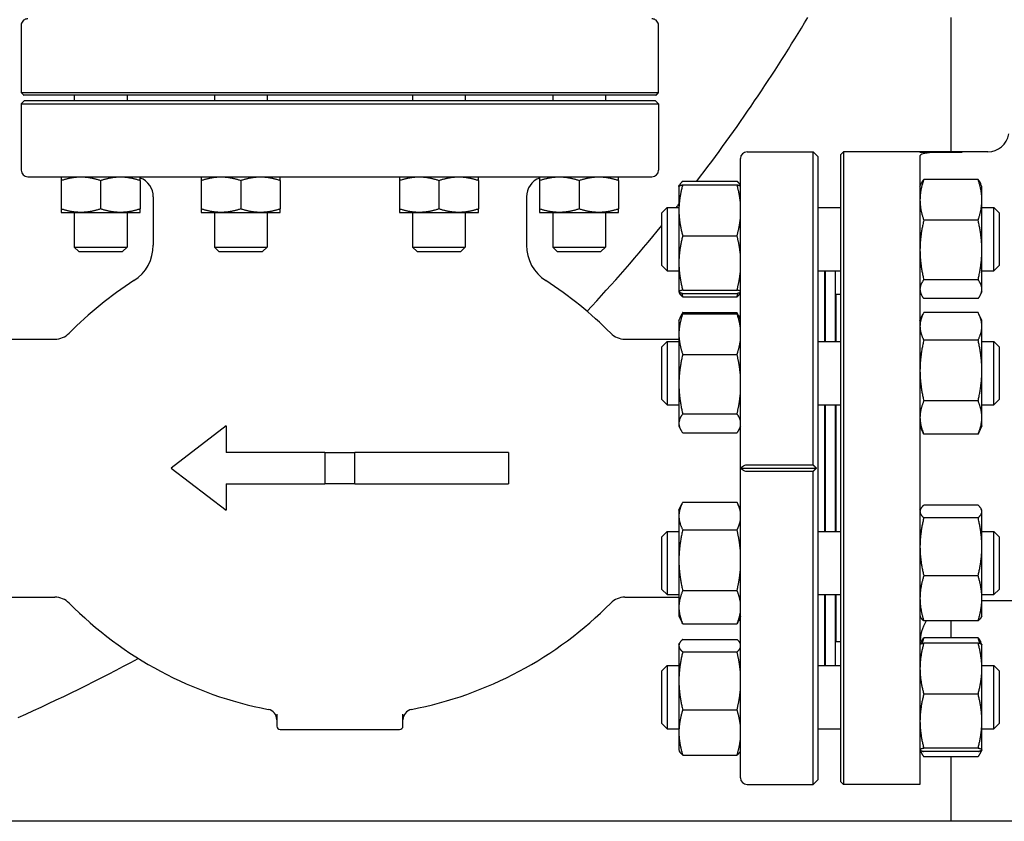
# Model space of a CAD drawing. Header units: inches. Extents: x 24 to 1128, y -58 to 748.
# Tile 560 of 656: x 935 to 947, y 289 to 299. Entities that reach past the tile are written whole.
import ezdxf

# ---------------------------------------------------------------- set-up
doc = ezdxf.new("R2010")
doc.units = ezdxf.units.IN
doc.header["$LTSCALE"] = 32
doc.header["$MEASUREMENT"] = 0
doc.layers.add('Visible (ANSI)', color=7, linetype='Continuous', lineweight=30)

msp = doc.modelspace()

# ---------------------------------------------------------------- linework, layer by layer
at = {"layer": 'Visible (ANSI)'}
for p, q in [((946.06584, 298.88867), (946.06584, 297.29617)), ((935.04151, 298.79555), (935.04151, 298.00003)), ((942.60016, 298.00003), (942.60016, 298.79555)), ((935.08068, 297.90579), (935.04131, 297.86642)), ((935.04151, 298.00003), (942.60016, 298.00003)), ((942.56911, 297.96878), (935.07257, 297.96878)), ((935.08068, 297.90579), (942.561, 297.90579)), ((935.67123, 297.96878), (935.67123, 297.90579)), ((936.29623, 297.96878), (936.29623, 297.90579)), ((937.33317, 297.96878), (937.33317, 297.90579)), ((937.95817, 297.96878), (937.95817, 297.90579)), ((939.68351, 297.96878), (939.68351, 297.90579)), ((940.30851, 297.96878), (940.30851, 297.90579)), ((941.34545, 297.96878), (941.34545, 297.90579)), ((941.97045, 297.96878), (941.97045, 297.90579)), ((942.561, 297.90579), (942.60037, 297.86642)), ((935.04131, 297.86642), (942.60037, 297.86642)), ((935.04131, 297.86642), (935.04131, 297.07902)), ((942.60037, 297.86642), (942.60037, 297.07902)), ((943.57084, 289.87491), (943.57084, 297.21743)), ((943.64958, 297.29617), (944.43304, 297.29617)), ((944.43304, 293.58534), (944.43304, 297.29617)), ((944.4921, 297.23711), (944.43304, 297.29617)), ((944.4921, 289.85522), (944.4921, 297.23711)), ((944.76334, 297.26492), (944.79459, 297.29617)), ((944.76334, 289.82742), (944.76334, 297.26492)), ((944.79459, 297.29617), (944.79459, 289.79617)), ((945.70084, 297.29617), (944.79459, 297.29617)), ((946.50584, 297.29617), (945.70084, 297.29617)), ((945.70084, 297.29617), (945.70084, 297.29484)), ((945.70084, 297.29484), (946.20084, 297.29484)), ((945.70084, 297.24786), (945.70084, 289.79617)), ((935.12005, 297.00028), (942.52163, 297.00028)), ((935.51498, 296.95841), (935.51498, 296.62027)), ((935.98373, 296.95841), (935.98373, 296.62027)), ((936.45248, 296.95841), (936.45248, 296.62027)), ((937.17692, 296.95841), (937.17692, 296.62027)), ((937.64567, 296.95841), (937.64567, 296.62027)), ((938.11442, 296.95841), (938.11442, 296.62027)), ((939.52726, 296.95841), (939.52726, 296.62027)), ((939.99601, 296.95841), (939.99601, 296.62027)), ((940.46476, 296.95841), (940.46476, 296.62027)), ((941.1892, 296.95841), (941.1892, 296.62027)), ((941.65795, 296.95841), (941.65795, 296.62027)), ((942.1267, 296.95841), (942.1267, 296.62027)), ((946.38975, 296.96824), (945.74592, 296.96824)), ((942.84184, 296.88738), (942.84226, 296.88828)), ((942.84184, 296.88738), (942.84184, 296.60349)), ((942.84226, 296.88828), (942.84826, 296.90115)), ((942.88692, 296.94844), (943.53075, 296.94844)), ((942.88692, 296.90585), (943.53075, 296.90585)), ((943.57084, 296.8981), (943.56941, 296.90115)), ((945.70084, 296.88738), (945.7158, 296.91946)), ((946.43484, 296.88738), (946.41988, 296.91946)), ((946.43484, 296.72669), (946.43484, 296.88738)), ((936.60824, 296.76406), (936.60824, 296.19032)), ((941.03344, 296.76406), (941.03344, 296.19032)), ((946.43484, 296.13222), (946.43484, 296.72669)), ((942.63834, 296.57488), (942.70084, 296.63738)), ((942.70084, 296.63738), (942.70084, 295.88738)), ((942.70084, 296.63738), (942.84184, 296.63738)), ((942.84184, 296.60349), (942.84184, 295.97939)), ((944.4921, 296.63738), (944.76334, 296.63738)), ((946.43484, 296.63738), (946.57584, 296.63738)), ((946.57584, 295.88738), (946.57584, 296.63738)), ((946.63834, 296.57488), (946.57584, 296.63738)), ((935.51498, 296.5784), (935.74935, 296.5784)), ((935.67123, 296.5784), (935.67123, 296.16839)), ((935.74935, 296.5784), (936.2181, 296.5784)), ((936.2181, 296.5784), (936.45248, 296.5784)), ((936.29623, 296.5784), (936.29623, 296.16839)), ((937.17692, 296.5784), (937.41129, 296.5784)), ((937.33317, 296.5784), (937.33317, 296.16839)), ((937.41129, 296.5784), (937.88004, 296.5784)), ((937.88004, 296.5784), (938.11442, 296.5784)), ((937.95817, 296.5784), (937.95817, 296.16839)), ((939.52726, 296.5784), (939.76163, 296.5784)), ((939.68351, 296.5784), (939.68351, 296.16839)), ((939.76163, 296.5784), (940.23038, 296.5784)), ((940.23038, 296.5784), (940.46476, 296.5784)), ((940.30851, 296.5784), (940.30851, 296.16839)), ((941.1892, 296.5784), (941.42357, 296.5784)), ((941.34545, 296.5784), (941.34545, 296.16839)), ((941.42357, 296.5784), (941.89232, 296.5784)), ((941.89232, 296.5784), (942.1267, 296.5784)), ((941.97045, 296.5784), (941.97045, 296.16839)), ((942.63834, 295.94988), (942.63834, 296.57488)), ((946.63834, 296.57488), (946.63834, 295.94988)), ((946.38975, 296.48515), (945.74592, 296.48515)), ((942.88692, 296.30113), (943.53075, 296.30113)), ((935.67123, 296.16839), (936.29623, 296.16839)), ((935.72533, 296.11429), (935.67123, 296.16839)), ((936.24213, 296.11429), (936.29623, 296.16839)), ((937.33317, 296.16839), (937.95817, 296.16839)), ((937.38727, 296.11429), (937.33317, 296.16839)), ((937.90407, 296.11429), (937.95817, 296.16839)), ((939.68351, 296.16839), (940.30851, 296.16839)), ((939.73761, 296.11429), (939.68351, 296.16839)), ((940.25441, 296.11429), (940.30851, 296.16839)), ((941.34545, 296.16839), (941.97045, 296.16839)), ((941.39955, 296.11429), (941.34545, 296.16839)), ((941.91635, 296.11429), (941.97045, 296.16839)), ((935.72533, 296.11429), (936.24213, 296.11429)), ((937.38727, 296.11429), (937.90407, 296.11429)), ((939.73761, 296.11429), (940.25441, 296.11429)), ((941.39955, 296.11429), (941.91635, 296.11429)), ((946.43484, 295.6679), (946.43484, 296.13222)), ((942.63834, 295.94988), (942.70084, 295.88738)), ((942.84184, 295.97939), (942.84184, 295.63828)), ((946.63834, 295.94988), (946.57584, 295.88738)), ((942.70084, 295.88738), (942.84184, 295.88738)), ((944.4921, 295.88738), (944.76334, 295.88738)), ((944.57084, 295.04626), (944.57084, 295.88738)), ((944.57584, 295.88738), (944.57584, 295.04626)), ((944.69584, 295.88738), (944.69584, 295.04626)), ((946.43484, 295.88738), (946.57584, 295.88738)), ((946.38975, 295.77928), (945.74592, 295.77928)), ((942.84184, 295.63828), (942.84184, 295.63738)), ((942.84184, 295.63738), (942.84226, 295.63647)), ((942.84226, 295.63647), (942.84826, 295.6236)), ((942.88692, 295.65765), (943.53075, 295.65765)), ((942.88692, 295.6189), (943.53075, 295.6189)), ((942.88692, 295.57631), (943.53075, 295.57631)), ((943.57084, 295.62665), (943.56941, 295.6236)), ((944.70084, 295.60617), (944.70084, 295.04626)), ((944.76334, 295.60617), (944.70084, 295.60617)), ((945.70084, 295.63738), (945.7158, 295.60529)), ((946.38975, 295.55651), (945.74592, 295.55651)), ((946.43484, 295.63738), (946.41988, 295.60529)), ((946.43484, 295.63738), (946.43484, 295.6679)), ((944.57584, 295.48617), (944.57084, 295.48617)), ((944.70084, 295.48617), (944.69584, 295.48617)), ((942.84184, 295.29626), (942.85697, 295.32871)), ((942.85697, 295.32871), (942.87726, 295.37223)), ((942.88692, 295.39191), (943.53075, 295.39191)), ((942.88692, 295.37738), (943.53075, 295.37738)), ((943.5607, 295.32871), (943.54041, 295.37223)), ((943.57084, 295.30698), (943.5607, 295.32871)), ((945.70084, 295.29626), (945.73655, 295.37284)), ((946.38975, 295.39197), (945.74592, 295.39197)), ((946.43484, 295.29626), (946.39913, 295.37284)), ((942.84184, 295.29626), (942.84184, 295.13629)), ((946.43484, 295.22804), (946.43484, 295.29626)), ((946.43484, 294.70375), (946.43484, 295.22804)), ((942.84184, 295.13629), (942.84184, 294.54215)), ((934.80484, 295.0757), (935.4412, 295.0757)), ((942.20047, 295.0757), (942.84184, 295.0757)), ((942.63834, 294.98376), (942.70084, 295.04626)), ((942.63834, 294.35876), (942.63834, 294.98376)), ((942.70084, 295.04626), (942.70084, 294.29626)), ((942.70084, 295.04626), (942.84184, 295.04626)), ((944.4921, 295.04626), (944.76334, 295.04626)), ((946.38975, 295.0641), (945.74592, 295.0641)), ((946.43484, 295.04626), (946.57584, 295.04626)), ((946.57584, 294.29626), (946.57584, 295.04626)), ((946.63834, 294.98376), (946.57584, 295.04626)), ((946.63834, 294.98376), (946.63834, 294.35876)), ((942.88692, 294.89521), (943.53075, 294.89521)), ((946.43484, 294.14697), (946.43484, 294.70375)), ((942.84184, 294.54215), (942.84184, 294.07711)), ((942.63834, 294.35876), (942.70084, 294.29626)), ((942.70084, 294.29626), (942.84184, 294.29626)), ((944.4921, 294.29626), (944.76334, 294.29626)), ((944.57084, 292.79608), (944.57084, 294.29626)), ((944.57584, 294.29626), (944.57584, 292.79608)), ((944.69584, 294.29626), (944.69584, 292.79608)), ((944.70084, 294.29626), (944.70084, 292.79608)), ((946.38975, 294.34339), (945.74592, 294.34339)), ((946.43484, 294.29626), (946.57584, 294.29626)), ((946.63834, 294.35876), (946.57584, 294.29626)), ((942.88692, 294.18908), (943.53075, 294.18908)), ((937.47245, 294.04617), (936.82084, 293.54617)), ((937.47245, 294.04617), (937.47245, 293.73367)), ((942.84184, 294.07711), (942.84184, 294.04626)), ((942.84184, 294.04626), (942.85697, 294.0138)), ((943.57084, 294.03554), (943.5607, 294.0138)), ((945.70084, 294.04626), (945.73655, 293.96968)), ((946.43484, 294.04626), (946.39913, 293.96968)), ((946.43484, 294.04626), (946.43484, 294.14697)), ((942.88692, 293.96514), (943.53075, 293.96514)), ((946.38975, 293.95055), (945.74592, 293.95055)), ((938.64327, 293.73367), (937.47245, 293.73367)), ((938.64327, 293.73367), (938.64327, 293.35867)), ((938.64327, 293.73367), (938.99841, 293.73367)), ((940.82084, 293.73367), (938.99841, 293.73367)), ((938.99841, 293.35867), (938.99841, 293.73367)), ((940.82084, 293.73367), (940.82084, 293.35867)), ((943.64958, 293.58534), (944.43304, 293.58534)), ((936.82084, 293.54617), (937.47245, 293.04617)), ((943.58139, 293.54617), (944.47241, 293.54617)), ((944.43304, 293.507), (943.64958, 293.507)), ((944.43304, 289.79617), (944.43304, 293.507)), ((937.47245, 293.35867), (937.47245, 293.04617)), ((937.47245, 293.35867), (938.64327, 293.35867)), ((938.99841, 293.35867), (938.64327, 293.35867)), ((938.99841, 293.35867), (940.82084, 293.35867)), ((942.84184, 293.04608), (942.87726, 293.12205)), ((942.88692, 293.14173), (943.53075, 293.14173)), ((943.57084, 293.0568), (943.54041, 293.12205)), ((946.38975, 293.10752), (945.74592, 293.10752)), ((942.84184, 293.04608), (942.84184, 292.97834)), ((945.70084, 293.04608), (945.70737, 293.06009)), ((946.43484, 293.04608), (946.42831, 293.06009)), ((946.43484, 293.03238), (946.43484, 293.04608)), ((946.43484, 292.61401), (946.43484, 293.03238)), ((942.84184, 292.97834), (942.84184, 292.45464)), ((946.38975, 292.95723), (945.74592, 292.95723)), ((942.63834, 292.73358), (942.70084, 292.79608)), ((942.70084, 292.79608), (942.70084, 292.04608)), ((942.70084, 292.79608), (942.84184, 292.79608)), ((942.88692, 292.81496), (943.53075, 292.81496)), ((944.4921, 292.79608), (944.76334, 292.79608)), ((946.43484, 292.79608), (946.57584, 292.79608)), ((946.57584, 292.04608), (946.57584, 292.79608)), ((946.63834, 292.73358), (946.57584, 292.79608)), ((942.63834, 292.10858), (942.63834, 292.73358)), ((946.63834, 292.73358), (946.63834, 292.10858)), ((946.43484, 292.00271), (946.43484, 292.61401)), ((942.84184, 292.45464), (942.84184, 291.89737)), ((946.38975, 292.27078), (945.74592, 292.27078)), ((942.63834, 292.10858), (942.70084, 292.04608)), ((942.88692, 292.09432), (943.53075, 292.09432)), ((946.63834, 292.10858), (946.57584, 292.04608)), ((934.80484, 292.01664), (935.4412, 292.01664)), ((942.20047, 292.01664), (942.84184, 292.01664)), ((942.70084, 292.04608), (942.84184, 292.04608)), ((944.4921, 292.04608), (944.76334, 292.04608)), ((944.57084, 291.20496), (944.57084, 292.04608)), ((944.57584, 292.04608), (944.57584, 291.20496)), ((944.69584, 292.04608), (944.69584, 291.20496)), ((944.70084, 292.04608), (944.70084, 291.48617)), ((946.43484, 292.04608), (946.57584, 292.04608)), ((946.43484, 291.79608), (946.43484, 292.00271)), ((947.567, 291.97137), (946.43484, 291.97137)), ((942.84184, 291.89737), (942.84184, 291.79608)), ((942.84184, 291.79608), (942.87726, 291.72011)), ((942.88692, 291.70043), (943.53075, 291.70043)), ((943.57084, 291.78536), (943.54041, 291.72011)), ((945.70084, 291.79608), (945.70737, 291.78207)), ((946.38975, 291.73464), (945.74592, 291.73464)), ((946.06584, 291.73464), (946.06584, 291.53583)), ((946.43484, 291.79608), (946.42831, 291.78207)), ((944.57584, 291.60617), (944.57084, 291.60617)), ((944.70084, 291.60617), (944.69584, 291.60617)), ((942.84184, 291.45496), (942.84826, 291.46874)), ((942.88692, 291.51603), (943.53075, 291.51603)), ((943.57084, 291.46569), (943.56941, 291.46874)), ((944.76334, 291.48617), (944.70084, 291.48617)), ((945.70123, 291.45581), (945.7158, 291.48705)), ((946.38975, 291.53583), (945.74592, 291.53583)), ((946.38975, 291.47288), (945.74592, 291.47288)), ((946.43444, 291.45581), (946.41988, 291.48705)), ((942.84184, 291.45496), (942.84184, 291.44148)), ((942.84184, 291.44148), (942.84184, 291.02391)), ((942.88692, 291.36694), (943.53075, 291.36694)), ((945.70084, 291.45496), (945.70123, 291.45581)), ((946.43484, 291.45496), (946.43444, 291.45581)), ((946.43484, 291.17018), (946.43484, 291.45496)), ((942.63834, 291.14246), (942.70084, 291.20496)), ((942.63834, 290.51746), (942.63834, 291.14246)), ((942.70084, 291.20496), (942.70084, 290.45496)), ((942.70084, 291.20496), (942.84184, 291.20496)), ((944.4921, 291.20496), (944.76334, 291.20496)), ((946.43484, 291.20496), (946.57584, 291.20496)), ((946.43484, 290.54602), (946.43484, 291.17018)), ((946.57584, 290.45496), (946.57584, 291.20496)), ((946.63834, 291.14246), (946.57584, 291.20496)), ((946.63834, 291.14246), (946.63834, 290.51746)), ((942.84184, 291.02391), (942.84184, 290.41239)), ((946.38975, 290.86748), (945.74592, 290.86748)), ((942.88692, 290.68088), (943.53075, 290.68088)), ((938.07281, 290.62887), (938.07281, 290.48711)), ((939.56887, 290.48711), (939.56887, 290.62887)), ((946.43484, 290.20581), (946.43484, 290.54602)), ((938.11218, 290.44774), (939.5295, 290.44774)), ((942.63834, 290.51746), (942.70084, 290.45496)), ((942.70084, 290.45496), (942.84184, 290.45496)), ((944.4921, 290.45496), (944.76334, 290.45496)), ((946.43484, 290.45496), (946.57584, 290.45496)), ((946.63834, 290.51746), (946.57584, 290.45496)), ((942.84184, 290.41239), (942.84184, 290.20496)), ((942.84184, 290.20496), (942.84826, 290.19118)), ((943.57084, 290.19424), (943.56941, 290.19118)), ((945.70084, 290.20496), (945.70123, 290.20412)), ((945.70123, 290.20412), (945.7158, 290.17287)), ((946.38975, 290.22457), (945.74592, 290.22457)), ((946.38975, 290.18705), (945.74592, 290.18705)), ((946.43444, 290.20412), (946.41988, 290.17287)), ((946.43484, 290.20496), (946.43444, 290.20412)), ((946.43484, 290.20496), (946.43484, 290.20581)), ((942.88692, 290.1439), (943.53075, 290.1439)), ((946.38975, 290.1241), (945.74592, 290.1241)), ((946.06584, 290.1241), (946.06584, 289.35867)), ((944.4921, 289.85522), (944.43304, 289.79617)), ((943.64958, 289.79617), (944.43304, 289.79617)), ((944.76334, 289.82742), (944.79459, 289.79617)), ((945.70084, 289.79617), (944.79459, 289.79617)), ((982.73584, 289.35867), (905.73584, 289.35867))]:
    msp.add_line(p, q, dxfattribs=at)
for centre, radius, start, end in [((935.12005, 298.79555), 0.07874, 90, 119.999999), ((942.52163, 298.79555), 0.07874, 60.000001, 90), ((926.56584, 309.54617), 20.75, 322.618477, 329.095112), ((946.50584, 297.54617), 0.25, 270, 351.395888), ((943.64958, 297.21743), 0.07874, 90, 180), ((935.12005, 297.07902), 0.07874, 180, 270), ((942.52163, 297.07902), 0.07874, 270, 0), ((936.37202, 296.76406), 0.23622, 0, 70.086095), ((941.26966, 296.76406), 0.23622, 109.913905, 180), ((926.56584, 309.54617), 20.75, 321.529577, 321.663884), ((926.56584, 309.54617), 20.75, 317.043808, 320.766817), ((936.10824, 296.19032), 0.5, 302.739227, 0), ((941.53344, 296.19032), 0.5, 180, 237.260773), ((938.82084, 291.97137), 4.51575, 122.739227, 135.333209), ((938.82084, 291.97137), 4.51575, 44.666791, 57.260773), ((943.25588, 295.39066), 0.31496, 347.56371, 0), ((935.4412, 295.31192), 0.23622, 270, 315.333209), ((942.20047, 295.31192), 0.23622, 224.666791, 270), ((935.4412, 291.78042), 0.23622, 44.666791, 90), ((938.82084, 295.12097), 4.51575, 224.666791, 259.156735), ((938.82084, 295.12097), 4.51575, 280.843266, 315.333209), ((942.20047, 291.78042), 0.23622, 90, 135.333209), ((943.25588, 291.70168), 0.31496, 0, 12.43629), ((946.20084, 291.47137), 0.5, 148.22811, 180), ((926.56584, 309.54617), 20.75, 294.000649, 298.38236), ((937.94781, 290.56308), 0.125, 0, 79.156735), ((939.69387, 290.56308), 0.125, 100.843266, 180), ((938.11218, 290.48711), 0.03937, 180, 270), ((939.5295, 290.48711), 0.03937, 270, 0), ((943.64958, 289.87491), 0.07874, 180, 270)]:
    msp.add_arc(centre, radius, start, end, dxfattribs=at)
for points, knots in [([(935.08068, 298.86375), (935.07361, 298.85966), (935.06639, 298.85378), (935.05511, 298.8408), (935.04936, 298.83136), (935.04332, 298.81432), (935.04151, 298.80423), (935.04151, 298.79555)], [-0.222833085, -0.222833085, -0.222833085, -0.222833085, -0.145224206, -0.145224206, -0.066111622, -0.066111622, 0, 0, 0, 0]), ([(942.60016, 298.79555), (942.60016, 298.80423), (942.59836, 298.81432), (942.59231, 298.83136), (942.58657, 298.8408), (942.57529, 298.85378), (942.56807, 298.85966), (942.561, 298.86375)], [0, 0, 0, 0, 0.066111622, 0.066111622, 0.145224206, 0.145224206, 0.222833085, 0.222833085, 0.222833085, 0.222833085]), ([(946.20084, 297.29484), (946.13807, 297.29484), (946.07112, 297.29457), (945.94798, 297.29269), (945.89179, 297.29099), (945.80278, 297.28514), (945.76421, 297.28056), (945.71324, 297.26702), (945.70084, 297.25797), (945.70084, 297.24786)], [0, 0, 0, 0, 0.47828384, 0.47828384, 0.95656768, 0.95656768, 1.43809122, 1.43809122, 1.91961477, 1.91961477, 1.91961477, 1.91961477]), ([(943.58139, 293.54617), (943.58547, 293.55324), (943.59135, 293.56046), (943.60433, 293.57174), (943.61377, 293.57749), (943.63081, 293.58353), (943.6409, 293.58534), (943.64958, 293.58534)], [-0.222829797, -0.222829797, -0.222829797, -0.222829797, -0.145221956, -0.145221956, -0.066112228, -0.066112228, 0, 0, 0, 0]), ([(943.64958, 293.507), (943.6409, 293.507), (943.63081, 293.50881), (943.61377, 293.51485), (943.60433, 293.5206), (943.59135, 293.53188), (943.58547, 293.53909), (943.58139, 293.54617)], [0, 0, 0, 0, 0.066112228, 0.066112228, 0.145221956, 0.145221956, 0.222829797, 0.222829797, 0.222829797, 0.222829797])]:
    msp.add_open_spline(points, degree=3, knots=knots, dxfattribs=at)
for points, weights in [([(935.04151, 298.00003), (935.05711, 297.98428), (935.07257, 297.96878)], [1.00077713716, 1.00040551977, 1]), ([(942.56911, 297.96878), (942.58457, 297.98428), (942.60016, 298.00003)], [1, 1.00040551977, 1.00077713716]), ([(935.51498, 297.00028), (935.51498, 297.00028), (935.51498, 296.95841)], [1, 1.04314139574, 1.01001874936]), ([(935.51498, 296.95841), (935.64058, 297.00028), (935.74935, 297.00028)], [1.01001874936, 1.04314139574, 1]), ([(935.74935, 297.00028), (935.85813, 297.00028), (935.98373, 296.95841)], [1, 1.04314139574, 1.01001874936]), ([(935.98373, 296.95841), (936.10933, 297.00028), (936.2181, 297.00028)], [1.01001874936, 1.04314139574, 1]), ([(936.2181, 297.00028), (936.32688, 297.00028), (936.45248, 296.95841)], [1, 1.04314139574, 1.01001874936]), ([(936.45248, 296.95841), (936.45248, 297.00028), (936.45248, 297.00028)], [1.01001874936, 1.04314139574, 1]), ([(937.17692, 297.00028), (937.17692, 297.00028), (937.17692, 296.95841)], [1, 1.04314139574, 1.01001874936]), ([(937.17692, 296.95841), (937.30252, 297.00028), (937.41129, 297.00028)], [1.01001874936, 1.04314139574, 1]), ([(937.41129, 297.00028), (937.52007, 297.00028), (937.64567, 296.95841)], [1, 1.04314139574, 1.01001874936]), ([(937.64567, 296.95841), (937.77127, 297.00028), (937.88004, 297.00028)], [1.01001874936, 1.04314139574, 1]), ([(937.88004, 297.00028), (937.98882, 297.00028), (938.11442, 296.95841)], [1, 1.04314139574, 1.01001874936]), ([(938.11442, 296.95841), (938.11442, 297.00028), (938.11442, 297.00028)], [1.01001874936, 1.04314139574, 1]), ([(939.52726, 297.00028), (939.52726, 297.00028), (939.52726, 296.95841)], [1, 1.04314139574, 1.01001874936]), ([(939.52726, 296.95841), (939.65286, 297.00028), (939.76163, 297.00028)], [1.01001874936, 1.04314139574, 1]), ([(939.76163, 297.00028), (939.87041, 297.00028), (939.99601, 296.95841)], [1, 1.04314139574, 1.01001874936]), ([(939.99601, 296.95841), (940.12161, 297.00028), (940.23038, 297.00028)], [1.01001874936, 1.04314139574, 1]), ([(940.23038, 297.00028), (940.33916, 297.00028), (940.46476, 296.95841)], [1, 1.04314139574, 1.01001874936]), ([(940.46476, 296.95841), (940.46476, 297.00028), (940.46476, 297.00028)], [1.01001874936, 1.04314139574, 1]), ([(941.1892, 297.00028), (941.1892, 297.00028), (941.1892, 296.95841)], [1, 1.04314139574, 1.01001874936]), ([(941.1892, 296.95841), (941.3148, 297.00028), (941.42357, 297.00028)], [1.01001874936, 1.04314139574, 1]), ([(941.42357, 297.00028), (941.53235, 297.00028), (941.65795, 296.95841)], [1, 1.04314139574, 1.01001874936]), ([(941.65795, 296.95841), (941.78355, 297.00028), (941.89232, 297.00028)], [1.01001874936, 1.04314139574, 1]), ([(941.89232, 297.00028), (942.0011, 297.00028), (942.1267, 296.95841)], [1, 1.04314139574, 1.01001874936]), ([(942.1267, 296.95841), (942.1267, 297.00028), (942.1267, 297.00028)], [1.01001874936, 1.04314139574, 1]), ([(945.74592, 296.96824), (945.70084, 296.8388), (945.70084, 296.72669)], [1, 1.0379548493, 1]), ([(945.7158, 296.91946), (945.72664, 296.94271), (945.74592, 296.96824)], [1.01847461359, 1.01588840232, 1]), ([(946.43484, 296.72669), (946.43484, 296.8388), (946.38975, 296.96824)], [1, 1.0379548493, 1]), ([(946.38975, 296.96824), (946.40904, 296.94271), (946.41988, 296.91946)], [1, 1.01588840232, 1.01847461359]), ([(942.88692, 296.90585), (942.84184, 296.74381), (942.84184, 296.60349)], [1, 1.0379548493, 1]), ([(942.84226, 296.88828), (942.84606, 296.89644), (942.88692, 296.90585)], [1.00664623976, 1.03427494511, 1]), ([(942.88692, 296.94844), (942.85226, 296.91772), (942.84435, 296.89089)], [1, 1.02892942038, 1.01375847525]), ([(943.57084, 296.89791), (943.56107, 296.92158), (943.53075, 296.94844)], [1.01693131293, 1.02520879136, 1]), ([(943.57084, 296.70091), (943.56107, 296.79689), (943.53075, 296.90585)], [1.01693131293, 1.02520879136, 1]), ([(943.53075, 296.90585), (943.56107, 296.89887), (943.57084, 296.89272)], [1, 1.02520879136, 1.01693131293]), ([(945.70084, 296.72669), (945.70084, 296.61459), (945.74592, 296.48515)], [1, 1.0379548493, 1]), ([(946.38975, 296.48515), (946.43484, 296.61459), (946.43484, 296.72669)], [1, 1.0379548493, 1]), ([(935.51498, 296.62027), (935.51498, 296.5784), (935.51498, 296.5784)], [1.01001874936, 1.04314139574, 1]), ([(935.74935, 296.5784), (935.64058, 296.5784), (935.51498, 296.62027)], [1, 1.04314139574, 1.01001874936]), ([(935.98373, 296.62027), (935.85813, 296.5784), (935.74935, 296.5784)], [1.01001874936, 1.04314139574, 1]), ([(936.2181, 296.5784), (936.10933, 296.5784), (935.98373, 296.62027)], [1, 1.04314139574, 1.01001874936]), ([(936.45248, 296.62027), (936.32688, 296.5784), (936.2181, 296.5784)], [1.01001874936, 1.04314139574, 1]), ([(936.45248, 296.5784), (936.45248, 296.5784), (936.45248, 296.62027)], [1, 1.04314139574, 1.01001874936]), ([(937.17692, 296.62027), (937.17692, 296.5784), (937.17692, 296.5784)], [1.01001874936, 1.04314139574, 1]), ([(937.41129, 296.5784), (937.30252, 296.5784), (937.17692, 296.62027)], [1, 1.04314139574, 1.01001874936]), ([(937.64567, 296.62027), (937.52007, 296.5784), (937.41129, 296.5784)], [1.01001874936, 1.04314139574, 1]), ([(937.88004, 296.5784), (937.77127, 296.5784), (937.64567, 296.62027)], [1, 1.04314139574, 1.01001874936]), ([(938.11442, 296.62027), (937.98882, 296.5784), (937.88004, 296.5784)], [1.01001874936, 1.04314139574, 1]), ([(938.11442, 296.5784), (938.11442, 296.5784), (938.11442, 296.62027)], [1, 1.04314139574, 1.01001874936]), ([(939.52726, 296.62027), (939.52726, 296.5784), (939.52726, 296.5784)], [1.01001874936, 1.04314139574, 1]), ([(939.76163, 296.5784), (939.65286, 296.5784), (939.52726, 296.62027)], [1, 1.04314139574, 1.01001874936]), ([(939.99601, 296.62027), (939.87041, 296.5784), (939.76163, 296.5784)], [1.01001874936, 1.04314139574, 1]), ([(940.23038, 296.5784), (940.12161, 296.5784), (939.99601, 296.62027)], [1, 1.04314139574, 1.01001874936]), ([(940.46476, 296.62027), (940.33916, 296.5784), (940.23038, 296.5784)], [1.01001874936, 1.04314139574, 1]), ([(940.46476, 296.5784), (940.46476, 296.5784), (940.46476, 296.62027)], [1, 1.04314139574, 1.01001874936]), ([(941.1892, 296.62027), (941.1892, 296.5784), (941.1892, 296.5784)], [1.01001874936, 1.04314139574, 1]), ([(941.42357, 296.5784), (941.3148, 296.5784), (941.1892, 296.62027)], [1, 1.04314139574, 1.01001874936]), ([(941.65795, 296.62027), (941.53235, 296.5784), (941.42357, 296.5784)], [1.01001874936, 1.04314139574, 1]), ([(941.89232, 296.5784), (941.78355, 296.5784), (941.65795, 296.62027)], [1, 1.04314139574, 1.01001874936]), ([(942.1267, 296.62027), (942.0011, 296.5784), (941.89232, 296.5784)], [1.01001874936, 1.04314139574, 1]), ([(942.1267, 296.5784), (942.1267, 296.5784), (942.1267, 296.62027)], [1, 1.04314139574, 1.01001874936]), ([(942.84184, 296.60349), (942.84184, 296.46316), (942.88692, 296.30113)], [1, 1.0379548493, 1]), ([(943.53075, 296.30113), (943.56107, 296.41008), (943.57084, 296.50606)], [1, 1.02520879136, 1.01693131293]), ([(945.74592, 296.48515), (945.70084, 296.29601), (945.70084, 296.13222)], [1, 1.0379548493, 1]), ([(946.43484, 296.13222), (946.43484, 296.29601), (946.38975, 296.48515)], [1, 1.0379548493, 1]), ([(942.88692, 296.30113), (942.84184, 296.12871), (942.84184, 295.97939)], [1, 1.0379548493, 1]), ([(943.57084, 296.08306), (943.56107, 296.18519), (943.53075, 296.30113)], [1.01693131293, 1.02520879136, 1]), ([(945.70084, 296.13222), (945.70084, 295.96842), (945.74592, 295.77928)], [1, 1.0379548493, 1]), ([(946.38975, 295.77928), (946.43484, 295.96842), (946.43484, 296.13222)], [1, 1.0379548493, 1]), ([(942.84184, 295.97939), (942.84184, 295.83007), (942.88692, 295.65765)], [1, 1.0379548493, 1]), ([(943.53075, 295.65765), (943.56107, 295.77359), (943.57084, 295.87572)], [1, 1.02520879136, 1.01693131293]), ([(945.74592, 295.77928), (945.70084, 295.71959), (945.70084, 295.6679)], [1, 1.0379548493, 1]), ([(946.43484, 295.6679), (946.43484, 295.71959), (946.38975, 295.77928)], [1, 1.0379548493, 1]), ([(942.88692, 295.65765), (942.84184, 295.64727), (942.84184, 295.63828)], [1, 1.0379548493, 1]), ([(942.84184, 295.63828), (942.84184, 295.62928), (942.88692, 295.6189)], [1, 1.0379548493, 1]), ([(942.88692, 295.57631), (942.85862, 295.6014), (942.84826, 295.6236)], [1, 1.02349908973, 1.01790006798]), ([(942.8735, 295.62221), (942.87959, 295.59973), (942.88692, 295.57631)], [1.01008535, 1.00598709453, 1]), ([(943.57084, 295.64452), (943.56107, 295.65067), (943.53075, 295.65765)], [1.01693131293, 1.02520879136, 1]), ([(943.53075, 295.6189), (943.56107, 295.62588), (943.57084, 295.63203)], [1, 1.02520879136, 1.01693131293]), ([(943.56941, 295.6236), (943.55906, 295.6014), (943.53075, 295.57631)], [1.01790006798, 1.02349908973, 1]), ([(943.53075, 295.57631), (943.53809, 295.59973), (943.54417, 295.62221)], [1, 1.00598709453, 1.01008535]), ([(945.70084, 295.6679), (945.70084, 295.6162), (945.74592, 295.55651)], [1, 1.0379548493, 1]), ([(946.38975, 295.55651), (946.43484, 295.6162), (946.43484, 295.6679)], [1, 1.0379548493, 1]), ([(942.88692, 295.37738), (942.84184, 295.24818), (942.84184, 295.13629)], [1, 1.0379548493, 1]), ([(942.85697, 295.32871), (942.86779, 295.35191), (942.88692, 295.37738)], [1.01843306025, 1.01576329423, 1]), ([(942.88692, 295.39191), (942.87465, 295.36808), (942.86585, 295.34574)], [1, 1.01005189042, 1.01477953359]), ([(943.55183, 295.34574), (943.54302, 295.36808), (943.53075, 295.39191)], [1.01477953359, 1.01005189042, 1]), ([(943.57084, 295.21397), (943.56107, 295.2905), (943.53075, 295.37738)], [1.01693131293, 1.02520879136, 1]), ([(943.53075, 295.37738), (943.54989, 295.35191), (943.5607, 295.32871)], [1, 1.01576329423, 1.01843306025]), ([(945.74592, 295.39197), (945.70084, 295.30412), (945.70084, 295.22804)], [1, 1.0379548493, 1]), ([(946.43484, 295.22804), (946.43484, 295.30412), (946.38975, 295.39197)], [1, 1.0379548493, 1]), ([(945.70084, 295.22804), (945.70084, 295.15196), (945.74592, 295.0641)], [1, 1.0379548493, 1]), ([(946.38975, 295.0641), (946.43484, 295.15196), (946.43484, 295.22804)], [1, 1.0379548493, 1]), ([(942.84184, 295.13629), (942.84184, 295.0244), (942.88692, 294.89521)], [1, 1.0379548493, 1]), ([(943.53075, 294.89521), (943.56107, 294.98208), (943.57084, 295.05861)], [1, 1.02520879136, 1.01693131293]), ([(945.74592, 295.0641), (945.70084, 294.87099), (945.70084, 294.70375)], [1, 1.0379548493, 1]), ([(946.43484, 294.70375), (946.43484, 294.87099), (946.38975, 295.0641)], [1, 1.0379548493, 1]), ([(942.88692, 294.89521), (942.84184, 294.706), (942.84184, 294.54215)], [1, 1.0379548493, 1]), ([(943.57084, 294.6559), (943.56107, 294.76798), (943.53075, 294.89521)], [1.01693131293, 1.02520879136, 1]), ([(945.70084, 294.70375), (945.70084, 294.53651), (945.74592, 294.34339)], [1, 1.0379548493, 1]), ([(946.38975, 294.34339), (946.43484, 294.53651), (946.43484, 294.70375)], [1, 1.0379548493, 1]), ([(942.84184, 294.54215), (942.84184, 294.37829), (942.88692, 294.18908)], [1, 1.0379548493, 1]), ([(943.53075, 294.18908), (943.56107, 294.31631), (943.57084, 294.42839)], [1, 1.02520879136, 1.01693131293]), ([(945.74592, 294.34339), (945.70084, 294.23813), (945.70084, 294.14697)], [1, 1.0379548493, 1]), ([(946.43484, 294.14697), (946.43484, 294.23813), (946.38975, 294.34339)], [1, 1.0379548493, 1]), ([(942.88692, 294.18908), (942.84184, 294.12908), (942.84184, 294.07711)], [1, 1.0379548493, 1]), ([(943.57084, 294.11319), (943.56107, 294.14873), (943.53075, 294.18908)], [1.01693131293, 1.02520879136, 1]), ([(942.84184, 294.07711), (942.84184, 294.02514), (942.88692, 293.96514)], [1, 1.0379548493, 1]), ([(943.53075, 293.96514), (943.56107, 294.00549), (943.57084, 294.04103)], [1, 1.02520879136, 1.01693131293]), ([(945.70084, 294.14697), (945.70084, 294.05581), (945.74592, 293.95055)], [1, 1.0379548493, 1]), ([(946.38975, 293.95055), (946.43484, 294.05581), (946.43484, 294.14697)], [1, 1.0379548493, 1]), ([(945.74592, 293.95055), (945.74095, 293.96025), (945.73655, 293.96968)], [1, 1.00405436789, 1.00724255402]), ([(946.39913, 293.96968), (946.39473, 293.96025), (946.38975, 293.95055)], [1.00724255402, 1.00405436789, 1]), ([(944.43304, 293.58534), (944.45293, 293.56565), (944.47241, 293.54617)], [1, 1.00004155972, 1.00002799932]), ([(944.47241, 293.54617), (944.45293, 293.52669), (944.43304, 293.507)], [1.00002799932, 1.00004155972, 1]), ([(942.88692, 293.14173), (942.84184, 293.05417), (942.84184, 292.97834)], [1, 1.0379548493, 1]), ([(943.57084, 293.03099), (943.56107, 293.08285), (943.53075, 293.14173)], [1.01693131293, 1.02520879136, 1]), ([(945.74592, 293.10752), (945.70084, 293.06725), (945.70084, 293.03238)], [1, 1.0379548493, 1]), ([(946.43484, 293.03238), (946.43484, 293.06725), (946.38975, 293.10752)], [1, 1.0379548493, 1]), ([(945.70084, 293.03238), (945.70084, 292.9975), (945.74592, 292.95723)], [1, 1.0379548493, 1]), ([(946.38975, 292.95723), (946.43484, 292.9975), (946.43484, 293.03238)], [1, 1.0379548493, 1]), ([(942.84184, 292.97834), (942.84184, 292.90252), (942.88692, 292.81496)], [1, 1.0379548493, 1]), ([(943.53075, 292.81496), (943.56107, 292.87384), (943.57084, 292.9257)], [1, 1.02520879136, 1.01693131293]), ([(945.74592, 292.95723), (945.70084, 292.7733), (945.70084, 292.61401)], [1, 1.0379548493, 1]), ([(946.43484, 292.61401), (946.43484, 292.7733), (946.38975, 292.95723)], [1, 1.0379548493, 1]), ([(942.88692, 292.81496), (942.84184, 292.62187), (942.84184, 292.45464)], [1, 1.0379548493, 1]), ([(943.57084, 292.57074), (943.56107, 292.68512), (943.53075, 292.81496)], [1.01693131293, 1.02520879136, 1]), ([(945.70084, 292.61401), (945.70084, 292.45472), (945.74592, 292.27078)], [1, 1.0379548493, 1]), ([(946.38975, 292.27078), (946.43484, 292.45472), (946.43484, 292.61401)], [1, 1.0379548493, 1]), ([(942.84184, 292.45464), (942.84184, 292.28741), (942.88692, 292.09432)], [1, 1.0379548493, 1]), ([(943.53075, 292.09432), (943.56107, 292.22416), (943.57084, 292.33854)], [1, 1.02520879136, 1.01693131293]), ([(945.74592, 292.27078), (945.70084, 292.12712), (945.70084, 292.00271)], [1, 1.0379548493, 1]), ([(946.43484, 292.00271), (946.43484, 292.12712), (946.38975, 292.27078)], [1, 1.0379548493, 1]), ([(942.88692, 292.09432), (942.84184, 291.98877), (942.84184, 291.89737)], [1, 1.0379548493, 1]), ([(943.57084, 291.96083), (943.56107, 292.02335), (943.53075, 292.09432)], [1.01693131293, 1.02520879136, 1]), ([(945.70084, 292.00271), (945.70084, 291.8783), (945.74592, 291.73464)], [1, 1.0379548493, 1]), ([(946.38975, 291.73464), (946.43484, 291.8783), (946.43484, 292.00271)], [1, 1.0379548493, 1]), ([(942.84184, 291.89737), (942.84184, 291.80597), (942.88692, 291.70043)], [1, 1.0379548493, 1]), ([(943.53075, 291.70043), (943.56107, 291.7714), (943.57084, 291.83392)], [1, 1.02520879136, 1.01693131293]), ([(942.88692, 291.70043), (942.88178, 291.71042), (942.87726, 291.72011)], [1, 1.00418639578, 1.00744927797]), ([(943.54041, 291.72011), (943.53589, 291.71042), (943.53075, 291.70043)], [1.00744927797, 1.00418639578, 1]), ([(945.74592, 291.73464), (945.71776, 291.75979), (945.70737, 291.78207)], [1, 1.0233775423, 1.0179572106]), ([(946.42831, 291.78207), (946.41792, 291.75979), (946.38975, 291.73464)], [1.0179572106, 1.0233775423, 1]), ([(942.88692, 291.51603), (942.84184, 291.47608), (942.84184, 291.44148)], [1, 1.0379548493, 1]), ([(943.57084, 291.4655), (943.56107, 291.48916), (943.53075, 291.51603)], [1.01693131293, 1.02520879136, 1]), ([(945.74592, 291.47288), (945.70084, 291.31066), (945.70084, 291.17018)], [1, 1.0379548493, 1]), ([(945.70123, 291.45581), (945.70493, 291.46374), (945.74592, 291.47288)], [1.00645569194, 1.03439268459, 1]), ([(945.7158, 291.48705), (945.72664, 291.5103), (945.74592, 291.53583)], [1.01847461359, 1.01588840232, 1]), ([(945.74592, 291.53583), (945.73365, 291.5006), (945.72485, 291.46758)], [1, 1.01005189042, 1.01477953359]), ([(946.38975, 291.53583), (946.40904, 291.5103), (946.41988, 291.48705)], [1, 1.01588840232, 1.01847461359]), ([(946.41083, 291.46758), (946.40202, 291.5006), (946.38975, 291.53583)], [1.01477953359, 1.01005189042, 1]), ([(946.38975, 291.47288), (946.43075, 291.46374), (946.43444, 291.45581)], [1, 1.03439268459, 1.00645569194]), ([(946.43484, 291.17018), (946.43484, 291.31066), (946.38975, 291.47288)], [1, 1.0379548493, 1]), ([(942.84184, 291.44148), (942.84184, 291.40689), (942.88692, 291.36694)], [1, 1.0379548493, 1]), ([(942.88692, 291.36694), (942.84184, 291.18311), (942.84184, 291.02391)], [1, 1.0379548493, 1]), ([(943.53075, 291.36694), (943.56107, 291.3938), (943.57084, 291.41746)], [1, 1.02520879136, 1.01693131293]), ([(943.57084, 291.13444), (943.56107, 291.24332), (943.53075, 291.36694)], [1.01693131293, 1.02520879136, 1]), ([(945.70084, 291.17018), (945.70084, 291.0297), (945.74592, 290.86748)], [1, 1.0379548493, 1]), ([(946.38975, 290.86748), (946.43484, 291.0297), (946.43484, 291.17018)], [1, 1.0379548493, 1]), ([(942.84184, 291.02391), (942.84184, 290.86471), (942.88692, 290.68088)], [1, 1.0379548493, 1]), ([(943.53075, 290.68088), (943.56107, 290.80449), (943.57084, 290.91338)], [1, 1.02520879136, 1.01693131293]), ([(945.74592, 290.86748), (945.70084, 290.69521), (945.70084, 290.54602)], [1, 1.0379548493, 1]), ([(946.43484, 290.54602), (946.43484, 290.69521), (946.38975, 290.86748)], [1, 1.0379548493, 1]), ([(942.88692, 290.68088), (942.84184, 290.53699), (942.84184, 290.41239)], [1, 1.0379548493, 1]), ([(943.57084, 290.4989), (943.56107, 290.58412), (943.53075, 290.68088)], [1.01693131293, 1.02520879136, 1]), ([(945.70084, 290.54602), (945.70084, 290.39683), (945.74592, 290.22457)], [1, 1.0379548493, 1]), ([(946.38975, 290.22457), (946.43484, 290.39683), (946.43484, 290.54602)], [1, 1.0379548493, 1]), ([(942.84184, 290.41239), (942.84184, 290.28778), (942.88692, 290.1439)], [1, 1.0379548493, 1]), ([(943.53075, 290.1439), (943.56107, 290.24065), (943.57084, 290.32588)], [1, 1.02520879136, 1.01693131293]), ([(942.88692, 290.1439), (942.85862, 290.16898), (942.84826, 290.19118)], [1, 1.02349908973, 1.01790006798]), ([(943.56941, 290.19118), (943.55906, 290.16898), (943.53075, 290.1439)], [1.01790006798, 1.02349908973, 1]), ([(945.74592, 290.22457), (945.70084, 290.21451), (945.70084, 290.20581)], [1, 1.0379548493, 1]), ([(945.70084, 290.20581), (945.70084, 290.1971), (945.74592, 290.18705)], [1, 1.0379548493, 1]), ([(945.70578, 290.1998), (945.71552, 290.16435), (945.74592, 290.1241)], [1.01688383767, 1.02528066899, 1]), ([(946.43484, 290.20581), (946.43484, 290.21451), (946.38975, 290.22457)], [1, 1.0379548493, 1]), ([(946.38975, 290.18705), (946.43484, 290.1971), (946.43484, 290.20581)], [1, 1.0379548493, 1]), ([(946.38975, 290.1241), (946.42015, 290.16435), (946.42989, 290.1998)], [1, 1.02528066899, 1.01688383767])]:
    msp.add_rational_spline(points, weights, degree=2, dxfattribs=at)

doc.saveas('drawing.dxf')
